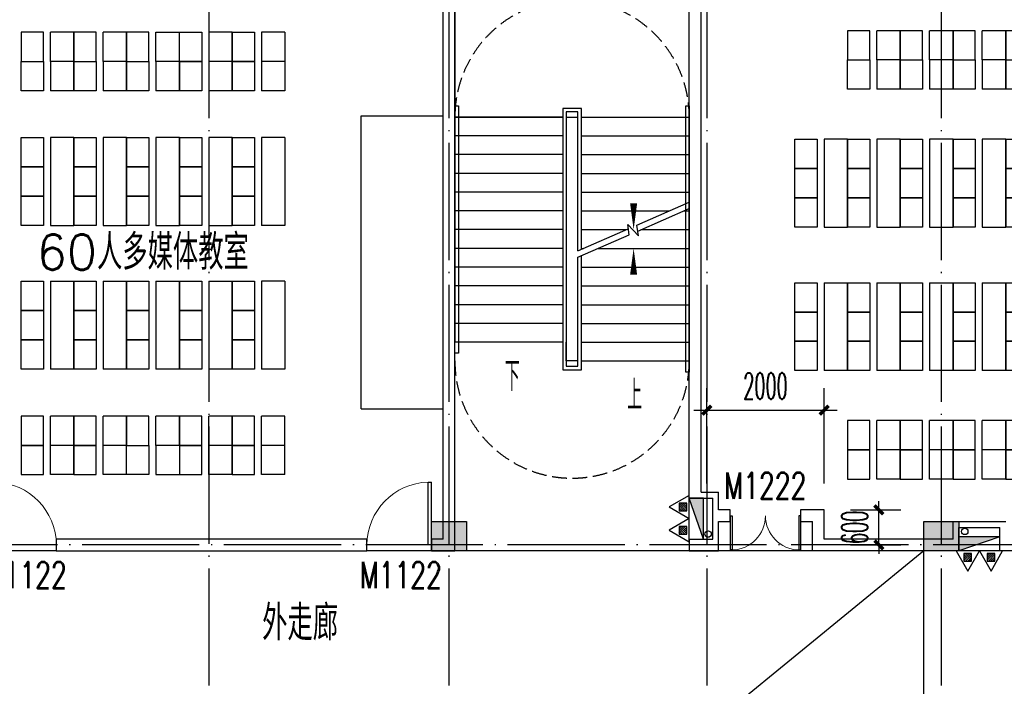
# Model space of a CAD drawing. Extents: x 1779708 to 7299578, y -1121471 to 88434.
# Tile 423 of 656: x 4618442 to 4635242, y -934954 to -923581. Entities that reach past the tile are written whole.
import ezdxf

# ---------------------------------------------------------------- set-up
doc = ezdxf.new("R2010")
doc.units = 0
doc.header["$LTSCALE"] = 1000
doc.header["$MEASUREMENT"] = 0
doc.linetypes.add('DASH', pattern=[0.35, 0.25, -0.1])
doc.linetypes.add('DOTE', pattern=[2.42, 2, -0.2, 0.02, -0.2])
doc.layers.get('0').update_dxf_attribs({"linetype": 'CONTINUOUS'})
doc.layers.get('Defpoints').update_dxf_attribs({"linetype": 'CONTINUOUS'})
for name, color, linetype in [('DIM_SYMB', 3, 'CONTINUOUS'), ('DIM_污水', 3, 'CONTINUOUS'), ('DOTE', 1, 'DOTE'), ('EQUIP_灭火器', 7, 'CONTINUOUS'), ('FUR', 9, 'CONTINUOUS'), ('PUB_DIM', 3, 'CONTINUOUS'), ('PUB_TEXT', 7, 'CONTINUOUS'), ('SPACE', 7, 'CONTINUOUS'), ('STAIR', 2, 'CONTINUOUS'), ('WALL', 255, 'CONTINUOUS'), ('WINDOW', 2, 'CONTINUOUS'), ('WINDOW_TEXT', 7, 'CONTINUOUS'), ('修改', 6, 'CONTINUOUS'), ('墙柱', 2, 'CONTINUOUS'), ('室外构件', 4, 'CONTINUOUS')]:
    doc.layers.add(name, color=color, linetype=linetype)
doc.styles.add('_TCH_DIM', font='SIMPLEX.shx', dxfattribs={"width": 0.7, "bigfont": 'GBCBIG.shx'})
doc.styles.add('_TCH_DIM_T3', font='SIMPLEX.shx', dxfattribs={"width": 0.494118, "bigfont": 'GBCBIG.shx'})
doc.styles.add('_TCH_SPACE', font='SIMPLEX', dxfattribs={"height": 5, "bigfont": 'GBCBIG'})
doc.styles.add('_TCH_WINDOW', font='SIMPLEX', dxfattribs={"height": 3.5, "bigfont": 'GBCBIG'})
doc.dimstyles.new('_TCH_ARCH&&150', dxfattribs={"dimtxt": 446.25, "dimasz": 150, "dimexe": 375, "dimexo": 450, "dimgap": 189.375, "dimtad": 1, "dimdec": 0, "dimzin": 0, "dimdsep": 46, "dimtxsty": '_TCH_DIM_T3', "dimblk": 'ARCHTICK', "dimcen": 0.09, "dimdle": 225, "dimclrt": 7, "dimazin": 2, "dimtfac": 1, "dimtdec": 0, "dimtix": 1, "dimtmove": 2, "dimatfit": 3, "dimfxl": 250, "dimtolj": 1, "dimtzin": 0, "dimarcsym": 0})

# ---------------------------------------------------------------- blocks, each defined once
blk = doc.blocks.new('A$C159220C3')
at = {"layer": 'DOTE'}
for p, q in [((55500, 149200), (55500, 7200)), ((59600, 149200), (59600, 7200)), ((64000, 149200), (64000, 7200)), ((68000, 149200), (68000, 7200)), ((86800, 137500), (7200, 137500))]:
    blk.add_line(p, q, dxfattribs=at)
blk = doc.blocks.new('zy')
at = {"layer": 'FUR', "color": 253}
for p, q in [((3615193, -1996551), (3615193, -1997051)), ((3615593, -1996551), (3615593, -1997051))]:
    blk.add_line(p, q, dxfattribs=at)
blk.add_lwpolyline([(3614693, -1996551), (3615073, -1996551), (3615073, -1997051), (3614693, -1997051)], close=True, dxfattribs=at)
blk = doc.blocks.new('A$C62770E1D')
at = {"layer": 'FUR'}
for p, q in [((2700, 7600), (2300, 7600)), ((3600, 7600), (3200, 7600)), ((4100, 7600), (4500, 7600)), ((5400, 7600), (5000, 7600)), ((6300, 7600), (5900, 7600)), ((2700, 7100), (2300, 7100)), ((2700, 7100), (2300, 7100)), ((2700, 7100), (2300, 7100)), ((2700, 7100), (2300, 7100)), ((3600, 7100), (3200, 7100)), ((3600, 7100), (3200, 7100)), ((4500, 7100), (4100, 7100)), ((5400, 7100), (5000, 7100)), ((6300, 7100), (5900, 7100)), ((2700, 6600), (2300, 6600)), ((3600, 6600), (3200, 6600)), ((4500, 6600), (4100, 6600)), ((5400, 6600), (5000, 6600)), ((6300, 6600), (5900, 6600)), ((2700, 5800), (2300, 5800)), ((3600, 5800), (3200, 5800)), ((4500, 5800), (4100, 5800)), ((5400, 5800), (5000, 5800)), ((6300, 5800), (5900, 5800)), ((2700, 1850), (2300, 1850)), ((3600, 1850), (3200, 1850)), ((4500, 1850), (4100, 1850)), ((5400, 1850), (5000, 1850)), ((6300, 1850), (5900, 1850)), ((2700, 1050), (2300, 1050)), ((3600, 1050), (3200, 1050)), ((4500, 1050), (4100, 1050)), ((5400, 1050), (5000, 1050)), ((6300, 1050), (5900, 1050)), ((2700, 550), (2300, 550)), ((2700, 550), (2300, 550)), ((3600, 550), (3200, 550)), ((3600, 550), (3200, 550)), ((4500, 550), (4100, 550)), ((5400, 550), (5000, 550)), ((6300, 550), (5900, 550)), ((2700, 50), (2300, 50)), ((3600, 50), (3200, 50)), ((5400, 50), (5000, 50)), ((6300, 50), (5900, 50))]:
    blk.add_line(p, q, dxfattribs=at)
at = {"layer": 'FUR', "color": 9}
for p, q in [((7600, 1175), (7600, 6175)), ((7600, 6175), (9000, 6175)), ((7600, 1175), (9000, 1175))]:
    blk.add_line(p, q, dxfattribs=at)
at = {"layer": 'FUR', "color": 253}
for p, q in [((4100, 550), (4100, 50)), ((4500, 550), (4500, 50)), ((4100, 50), (4500, 50))]:
    blk.add_line(p, q, dxfattribs=at)
at = {"layer": 'FUR'}
for points in [[(2300, 4300), (2700, 4300)], [(3200, 4300), (3600, 4300)], [(4100, 4300), (4500, 4300)], [(5000, 4300), (5400, 4300)], [(6300, 4300), (5900, 4300)], [(2300, 3350), (2700, 3350)], [(3200, 3350), (3600, 3350)], [(4100, 3350), (4500, 3350)], [(5000, 3350), (5400, 3350)], [(6300, 3350), (5900, 3350)]]:
    blk.add_lwpolyline(points, dxfattribs=at)
at = {"layer": 'FUR', "color": 253}
blk.add_lwpolyline([(3600, 550), (3980, 550), (3980, 50), (3600, 50)], close=True, dxfattribs=at)
at = {"layer": 'FUR', "xscale": -1, "rotation": 180}
for p in [(-3612893, -1989451), (-3611993, -1989451), (-3611093, -1989451)]:
    blk.add_blockref('zy', p, dxfattribs=at)
at = {"layer": 'FUR'}
for p in [(-3610193, 2004151), (-3609293, 2004151), (-3612893, 2003651), (-3611993, 2003651), (-3611093, 2003651), (-3610193, 2003651), (-3609293, 2003651), (-3612893, 2002351), (-3611993, 2002351), (-3611093, 2002351), (-3610193, 2002351), (-3609293, 2002351), (-3612893, 2001851), (-3611993, 2001851), (-3611093, 2001851), (-3610193, 2001851), (-3609293, 2001851), (-3612893, 2001351), (-3611993, 2001351), (-3611093, 2001351), (-3610193, 2001351), (-3609293, 2001351), (-3612893, 1999901), (-3611993, 1999901), (-3611093, 1999901), (-3610193, 1999901), (-3609293, 1999901), (-3612893, 1999401), (-3611993, 1999401), (-3611093, 1999401), (-3610193, 1999401), (-3609293, 1999401), (-3612893, 1998901), (-3611993, 1998901), (-3611093, 1998901), (-3610193, 1998901), (-3609293, 1998901)]:
    blk.add_blockref('zy', p, dxfattribs=at)
at = {"layer": 'FUR', "extrusion": (0, 0, -1), "zscale": -1, "rotation": 180}
for p in [(3612893, -1996001), (3611993, -1996001), (3611093, -1996001), (3610193, -1996001), (3609293, -1996001), (3612893, -1996501), (3611993, -1996501), (3610193, -1996501), (3609293, -1996501)]:
    blk.add_blockref('zy', p, dxfattribs=at)
blk = doc.blocks.new('A$C7F051E80')
at = {"layer": 'FUR'}
for p, q in [((1800, 7650), (1400, 7650)), ((2700, 7650), (2300, 7650)), ((3600, 7650), (3200, 7650)), ((4500, 7650), (4100, 7650)), ((5400, 7650), (5000, 7650)), ((5900, 7650), (6300, 7650)), ((7200, 7650), (6800, 7650)), ((1800, 7150), (1400, 7150)), ((1800, 7150), (1400, 7150)), ((1800, 7150), (1400, 7150)), ((1800, 7150), (1400, 7150)), ((2700, 7150), (2300, 7150)), ((2700, 7150), (2300, 7150)), ((2700, 7150), (2300, 7150)), ((2700, 7150), (2300, 7150)), ((3600, 7150), (3200, 7150)), ((3600, 7150), (3200, 7150)), ((3600, 7150), (3200, 7150)), ((3600, 7150), (3200, 7150)), ((4500, 7150), (4100, 7150)), ((4500, 7150), (4100, 7150)), ((4500, 7150), (4100, 7150)), ((4500, 7150), (4100, 7150)), ((5400, 7150), (5000, 7150)), ((5400, 7150), (5000, 7150)), ((6300, 7150), (5900, 7150)), ((7200, 7150), (6800, 7150)), ((1800, 6650), (1400, 6650)), ((2700, 6650), (2300, 6650)), ((3600, 6650), (3200, 6650)), ((4500, 6650), (4100, 6650)), ((5400, 6650), (5000, 6650)), ((6300, 6650), (5900, 6650)), ((7200, 6650), (6800, 6650)), ((900, 5800), (500, 5800)), ((1800, 5800), (1400, 5800)), ((2700, 5800), (2300, 5800)), ((3600, 5800), (3200, 5800)), ((4500, 5800), (4100, 5800)), ((5400, 5800), (5000, 5800)), ((6300, 5800), (5900, 5800)), ((7200, 5800), (6800, 5800)), ((8100, 5800), (7700, 5800)), ((900, 1850), (500, 1850)), ((1800, 1850), (1400, 1850)), ((2700, 1850), (2300, 1850)), ((3600, 1850), (3200, 1850)), ((4500, 1850), (4100, 1850)), ((5400, 1850), (5000, 1850)), ((6300, 1850), (5900, 1850)), ((7200, 1850), (6800, 1850)), ((8100, 1850), (7700, 1850)), ((1800, 1000), (1400, 1000)), ((2700, 1000), (2300, 1000)), ((3600, 1000), (3200, 1000)), ((4500, 1000), (4100, 1000)), ((5400, 1000), (5000, 1000)), ((6300, 1000), (5900, 1000)), ((7200, 1000), (6800, 1000)), ((1800, 500), (1400, 500)), ((1800, 500), (1400, 500)), ((2700, 500), (2300, 500)), ((2700, 500), (2300, 500)), ((3600, 500), (3200, 500)), ((3600, 500), (3200, 500)), ((4500, 500), (4100, 500)), ((4500, 500), (4100, 500)), ((5400, 500), (5000, 500)), ((5400, 500), (5000, 500)), ((6300, 500), (5900, 500)), ((7200, 500), (6800, 500)), ((1800, 0), (1400, 0)), ((2700, 0), (2300, 0)), ((3600, 0), (3200, 0)), ((4500, 0), (4100, 0)), ((5400, 0), (5000, 0)), ((7200, 0), (6800, 0))]:
    blk.add_line(p, q, dxfattribs=at)
at = {"layer": 'FUR', "color": 9}
for p, q in [((9400, 1175), (9400, 6175)), ((9400, 6175), (10800, 6175)), ((9400, 1175), (10800, 1175))]:
    blk.add_line(p, q, dxfattribs=at)
at = {"layer": 'FUR', "color": 253}
for p, q in [((5900, 500), (5900, 0)), ((6300, 500), (6300, 0)), ((5900, 0), (6300, 0))]:
    blk.add_line(p, q, dxfattribs=at)
at = {"layer": 'FUR'}
for points in [[(500, 4300), (900, 4300)], [(1400, 4300), (1800, 4300)], [(2300, 4300), (2700, 4300)], [(3200, 4300), (3600, 4300)], [(4100, 4300), (4500, 4300)], [(5000, 4300), (5400, 4300)], [(5900, 4300), (6300, 4300)], [(6800, 4300), (7200, 4300)], [(8100, 4300), (7700, 4300)], [(500, 3350), (900, 3350)], [(1400, 3350), (1800, 3350)], [(2300, 3350), (2700, 3350)], [(3200, 3350), (3600, 3350)], [(4100, 3350), (4500, 3350)], [(5000, 3350), (5400, 3350)], [(5900, 3350), (6300, 3350)], [(6800, 3350), (7200, 3350)], [(8100, 3350), (7700, 3350)]]:
    blk.add_lwpolyline(points, dxfattribs=at)
at = {"layer": 'FUR', "color": 253}
blk.add_lwpolyline([(5400, 500), (5780, 500), (5780, 0), (5400, 0)], close=True, dxfattribs=at)
at = {"layer": 'FUR', "xscale": -1, "rotation": 180}
for p in [(-3613793, -1989401), (-3612893, -1989401), (-3611993, -1989401), (-3611093, -1989401), (-3610193, -1989401), (-3609293, -1989401)]:
    blk.add_blockref('zy', p, dxfattribs=at)
at = {"layer": 'FUR'}
for p in [(-3608393, 2004201), (-3613793, 2003701), (-3612893, 2003701), (-3611993, 2003701), (-3611093, 2003701), (-3610193, 2003701), (-3609293, 2003701), (-3608393, 2003701), (-3614693, 2002351), (-3613793, 2002351), (-3612893, 2002351), (-3611993, 2002351), (-3611093, 2002351), (-3610193, 2002351), (-3609293, 2002351), (-3608393, 2002351), (-3607493, 2002351), (-3614693, 2001851), (-3613793, 2001851), (-3612893, 2001851), (-3611993, 2001851), (-3611093, 2001851), (-3610193, 2001851), (-3609293, 2001851), (-3608393, 2001851), (-3607493, 2001851), (-3614693, 2001351), (-3613793, 2001351), (-3612893, 2001351), (-3611993, 2001351), (-3611093, 2001351), (-3610193, 2001351), (-3609293, 2001351), (-3608393, 2001351), (-3607493, 2001351), (-3614693, 1999901), (-3613793, 1999901), (-3612893, 1999901), (-3611993, 1999901), (-3611093, 1999901), (-3610193, 1999901), (-3609293, 1999901), (-3608393, 1999901), (-3607493, 1999901), (-3614693, 1999401), (-3613793, 1999401), (-3612893, 1999401), (-3611993, 1999401), (-3611093, 1999401), (-3610193, 1999401), (-3609293, 1999401), (-3608393, 1999401), (-3607493, 1999401), (-3614693, 1998901), (-3613793, 1998901), (-3612893, 1998901), (-3611993, 1998901), (-3611093, 1998901), (-3610193, 1998901), (-3609293, 1998901), (-3608393, 1998901), (-3607493, 1998901)]:
    blk.add_blockref('zy', p, dxfattribs=at)
at = {"layer": 'FUR', "extrusion": (0, 0, -1), "zscale": -1, "rotation": 180}
for p in [(3613793, -1996051), (3612893, -1996051), (3611993, -1996051), (3611093, -1996051), (3610193, -1996051), (3609293, -1996051), (3608393, -1996051), (3613793, -1996551), (3612893, -1996551), (3611993, -1996551), (3611093, -1996551), (3610193, -1996551), (3608393, -1996551)]:
    blk.add_blockref('zy', p, dxfattribs=at)
blk = doc.blocks.new('A$C66903B95')
at = {"layer": '墙柱'}
h = blk.add_hatch(color=256, dxfattribs=at)
h.paths.add_polyline_path([(24950, 51000), (25450, 51000), (25450, 50500), (24950, 50500)])
h.paths.add_polyline_path([(66900, 12800), (67500, 12800), (67500, 13400), (66900, 13400)])
h.paths.add_polyline_path([(16600, 12800), (17100, 12800), (17100, 13300), (16600, 13300)])
h.paths.add_polyline_path([(27130, 15100), (27130, 15400), (26330, 15400), (26330, 15100)])
h.paths.add_polyline_path([(54500, 0), (55000, 0), (55000, 500), (54500, 500)])
h.paths.add_polyline_path([(16600, 51000), (17100, 51000), (17100, 50500), (16600, 50500)])
h.paths.add_polyline_path([(42000, 41700), (42600, 41700), (42600, 41200), (42000, 41200)])
h.paths.add_polyline_path([(58500, 32900), (59100, 32900), (59100, 32400), (58500, 32400)])
h.paths.add_polyline_path([(13000, 44800), (13500, 44800), (13500, 44200), (13000, 44200)])
h.paths.add_polyline_path([(66700, 37100), (67200, 37100), (67200, 36600), (66700, 36600)])
h.paths.add_polyline_path([(20700, 19400), (21200, 19400), (21200, 19900), (20700, 19900)])
h.paths.add_polyline_path([(20700, 26000), (21200, 26000), (21200, 26500), (20700, 26500)])
h.paths.add_polyline_path([(13000, 31800), (13500, 31800), (13500, 32400), (13000, 32400)])
h.paths.add_polyline_path([(20700, 38200), (21200, 38200), (21200, 37700), (20700, 37700)])
h.paths.add_polyline_path([(13000, 51000), (13500, 51000), (13500, 50500), (13000, 50500)])
h.paths.add_polyline_path([(74900, 12800), (75600, 12800), (75600, 13400), (74900, 13400)])
h.paths.add_polyline_path([(54900, 24500), (54400, 24500), (54400, 25000), (54900, 25000)])
h.paths.add_polyline_path([(74900, 41700), (75600, 41700), (75600, 41200), (74900, 41200)])
h.paths.add_polyline_path([(500, 44750), (1000, 44750), (1000, 44250), (500, 44250)])
h.paths.add_polyline_path([(500, 31850), (1000, 31850), (1000, 32350), (500, 32350)])
h.paths.add_polyline_path([(8400, 12800), (8900, 12800), (8900, 13300), (8400, 13300)])
h.paths.add_polyline_path([(66900, 24400), (67500, 24400), (67500, 25000), (66900, 25000)])
h.paths.add_polyline_path([(74900, 25000), (75600, 25000), (75600, 24400), (74900, 24400)])
h.paths.add_polyline_path([(58500, 25000), (59100, 25000), (59100, 24400), (58500, 24400)])
h.paths.add_polyline_path([(66700, 32900), (67200, 32900), (67200, 32400), (66700, 32400)])
h.paths.add_polyline_path([(54400, 32900), (54900, 32900), (54900, 32400), (54400, 32400)])
h.paths.add_polyline_path([(50150, 12800), (50650, 12800), (50650, 13300), (50150, 13300)])
h.paths.add_polyline_path([(46200, 51000), (46700, 51000), (46700, 50500), (46200, 50500)])
h.paths.add_polyline_path([(42500, 38200), (42000, 38200), (42000, 37700), (42500, 37700)])
h.paths.add_polyline_path([(42500, 51000), (42000, 51000), (42000, 50500), (42500, 50500)])
h.paths.add_polyline_path([(24900, 38200), (25400, 38200), (25400, 37700), (24900, 37700)])
h.paths.add_polyline_path([(20700, 31850), (21200, 31850), (21200, 32350), (20700, 32350)])
h.paths.add_polyline_path([(13000, 37600), (13500, 37600), (13500, 38200), (13000, 38200)])
h.paths.add_polyline_path([(16600, 26000), (17100, 26000), (17100, 26500), (16600, 26500)])
h.paths.add_polyline_path([(8200, 26000), (8700, 26000), (8700, 26500), (8200, 26500)])
h.paths.add_polyline_path([(500, 26000), (1000, 26000), (1000, 26500), (500, 26500)])
h.paths.add_polyline_path([(16500, 19300), (17100, 19300), (17100, 19900), (16500, 19900)])
h.paths.add_polyline_path([(8400, 19300), (8900, 19300), (8900, 19900), (8400, 19900)])
h.paths.add_polyline_path([(74900, 38500), (75600, 38500), (75600, 38000), (74900, 38000)])
h.paths.add_polyline_path([(75100, 51000), (75600, 51000), (75600, 50500), (75100, 50500)])
h.paths.add_polyline_path([(66850, 41800), (67550, 41800), (67550, 41200), (66850, 41200)])
h.paths.add_polyline_path([(66850, 51000), (67550, 51000), (67550, 50500), (66850, 50500)])
h.paths.add_polyline_path([(58450, 41800), (59150, 41800), (59150, 41200), (58450, 41200)])
h.paths.add_polyline_path([(58550, 51000), (59050, 51000), (59050, 50500), (58550, 50500)])
h.paths.add_polyline_path([(50150, 38200), (50650, 38200), (50650, 37700), (50150, 37700)])
h.paths.add_polyline_path([(50100, 41700), (50700, 41700), (50700, 41200), (50100, 41200)])
h.paths.add_polyline_path([(50150, 51000), (50650, 51000), (50650, 50500), (50150, 50500)])
h.paths.add_polyline_path([(33100, 38200), (33600, 38200), (33600, 37700), (33100, 37700)])
h.paths.add_polyline_path([(33000, 41700), (33600, 41700), (33600, 41200), (33000, 41200)])
h.paths.add_polyline_path([(24900, 41700), (25500, 41700), (25500, 41200), (24900, 41200)])
h.paths.add_polyline_path([(500, 38200), (1000, 38200), (1000, 37700), (500, 37700)])
h.paths.add_polyline_path([(16500, 41800), (17100, 41800), (17100, 41200), (16500, 41200)])
h.paths.add_polyline_path([(33100, 51000), (33600, 51000), (33600, 50500), (33100, 50500)])
h.paths.add_polyline_path([(500, 51000), (1000, 51000), (1000, 50500), (500, 50500)])
h.paths.add_polyline_path([(74900, 9300), (75600, 9300), (75600, 9800), (74900, 9800)])
h.paths.add_polyline_path([(74900, 0), (75600, 0), (75600, 500), (74900, 500)])
h.paths.add_polyline_path([(66900, 9300), (67500, 9300), (67500, 9800), (66900, 9800)])
h.paths.add_polyline_path([(66950, 0), (67450, 0), (67450, 500), (66950, 500)])
h.paths.add_polyline_path([(58500, 12800), (59100, 12800), (59100, 13400), (58500, 13400)])
h.paths.add_polyline_path([(58500, 9300), (59100, 9300), (59100, 9800), (58500, 9800)])
h.paths.add_polyline_path([(58550, 0), (59050, 0), (59050, 500), (58550, 500)])
h.paths.add_polyline_path([(50100, 9300), (50700, 9300), (50700, 9800), (50100, 9800)])
h.paths.add_polyline_path([(50150, 0), (50650, 0), (50650, 500), (50150, 500)])
h.paths.add_polyline_path([(42000, 12800), (42500, 12800), (42500, 13300), (42000, 13300)])
h.paths.add_polyline_path([(42000, 9300), (42600, 9300), (42600, 9800), (42000, 9800)])
h.paths.add_polyline_path([(33100, 12800), (33600, 12800), (33600, 13300), (33100, 13300)])
h.paths.add_polyline_path([(25060, 12800), (25660, 12800), (25660, 13200), (25060, 13200)])
h.paths.add_polyline_path([(33000, 9300), (33600, 9300), (33600, 9800), (33000, 9800)])
h.paths.add_polyline_path([(24900, 9300), (25500, 9300), (25500, 9800), (24900, 9800)])
h.paths.add_polyline_path([(0, 12500), (700, 12500), (700, 13000), (0, 13000)])
h.paths.add_polyline_path([(0, 9300), (700, 9300), (700, 9800), (0, 9800)])
h.paths.add_polyline_path([(8100, 9300), (8700, 9300), (8700, 9800), (8100, 9800)])
h.paths.add_polyline_path([(16500, 9300), (17100, 9300), (17100, 9800), (16500, 9800)])
h.paths.add_polyline_path([(42000, 0), (42500, 0), (42500, 500), (42000, 500)])
h.paths.add_polyline_path([(33100, 0), (33600, 0), (33600, 500), (33100, 500)])
h.paths.add_polyline_path([(24950, 0), (25450, 0), (25450, 500), (24950, 500)])
h.paths.add_polyline_path([(16500, 0), (17100, 0), (17100, 500), (16500, 500)])
h.paths.add_polyline_path([(8100, 0), (8700, 0), (8700, 500), (8100, 500)])
h.paths.add_polyline_path([(0, 0), (500, 0), (500, 500), (0, 500)])
h.paths.add_polyline_path([(24950, 87000), (25450, 87000), (25450, 87500), (24950, 87500)])
h.paths.add_polyline_path([(66900, 125200), (67500, 125200), (67500, 124600), (66900, 124600)])
h.paths.add_polyline_path([(16600, 125200), (17100, 125200), (17100, 124700), (16600, 124700)])
h.paths.add_polyline_path([(27130, 122900), (27130, 122600), (26330, 122600), (26330, 122900)])
h.paths.add_polyline_path([(54500, 138000), (55000, 138000), (55000, 137500), (54500, 137500)])
h.paths.add_polyline_path([(16600, 87000), (17100, 87000), (17100, 87500), (16600, 87500)])
h.paths.add_polyline_path([(42000, 96300), (42600, 96300), (42600, 96800), (42000, 96800)])
h.paths.add_polyline_path([(58500, 105100), (59100, 105100), (59100, 105600), (58500, 105600)])
h.paths.add_polyline_path([(13000, 93200), (13500, 93200), (13500, 93800), (13000, 93800)])
h.paths.add_polyline_path([(66700, 100900), (67200, 100900), (67200, 101400), (66700, 101400)])
h.paths.add_polyline_path([(20700, 118600), (21200, 118600), (21200, 118100), (20700, 118100)])
h.paths.add_polyline_path([(20700, 112000), (21200, 112000), (21200, 111500), (20700, 111500)])
h.paths.add_polyline_path([(13000, 106200), (13500, 106200), (13500, 105600), (13000, 105600)])
h.paths.add_polyline_path([(20700, 99800), (21200, 99800), (21200, 100300), (20700, 100300)])
h.paths.add_polyline_path([(13000, 87000), (13500, 87000), (13500, 87500), (13000, 87500)])
h.paths.add_polyline_path([(74900, 125200), (75600, 125200), (75600, 124600), (74900, 124600)])
h.paths.add_polyline_path([(54900, 113500), (54400, 113500), (54400, 113000), (54900, 113000)])
h.paths.add_polyline_path([(74900, 96300), (75600, 96300), (75600, 96800), (74900, 96800)])
h.paths.add_polyline_path([(500, 93250), (1000, 93250), (1000, 93750), (500, 93750)])
h.paths.add_polyline_path([(500, 106150), (1000, 106150), (1000, 105650), (500, 105650)])
h.paths.add_polyline_path([(8400, 125200), (8900, 125200), (8900, 124700), (8400, 124700)])
h.paths.add_polyline_path([(66900, 113600), (67500, 113600), (67500, 113000), (66900, 113000)])
h.paths.add_polyline_path([(74900, 113000), (75600, 113000), (75600, 113600), (74900, 113600)])
h.paths.add_polyline_path([(58500, 113000), (59100, 113000), (59100, 113600), (58500, 113600)])
h.paths.add_polyline_path([(66700, 105100), (67200, 105100), (67200, 105600), (66700, 105600)])
h.paths.add_polyline_path([(54400, 105100), (54900, 105100), (54900, 105600), (54400, 105600)])
h.paths.add_polyline_path([(50150, 125200), (50650, 125200), (50650, 124700), (50150, 124700)])
h.paths.add_polyline_path([(46200, 87000), (46700, 87000), (46700, 87500), (46200, 87500)])
h.paths.add_polyline_path([(42500, 99800), (42000, 99800), (42000, 100300), (42500, 100300)])
h.paths.add_polyline_path([(42500, 87000), (42000, 87000), (42000, 87500), (42500, 87500)])
h.paths.add_polyline_path([(24900, 99800), (25400, 99800), (25400, 100300), (24900, 100300)])
h.paths.add_polyline_path([(20700, 106150), (21200, 106150), (21200, 105650), (20700, 105650)])
h.paths.add_polyline_path([(13000, 100400), (13500, 100400), (13500, 99800), (13000, 99800)])
h.paths.add_polyline_path([(16600, 112000), (17100, 112000), (17100, 111500), (16600, 111500)])
h.paths.add_polyline_path([(8200, 112000), (8700, 112000), (8700, 111500), (8200, 111500)])
h.paths.add_polyline_path([(500, 112000), (1000, 112000), (1000, 111500), (500, 111500)])
h.paths.add_polyline_path([(16500, 118700), (17100, 118700), (17100, 118100), (16500, 118100)])
h.paths.add_polyline_path([(8400, 118700), (8900, 118700), (8900, 118100), (8400, 118100)])
h.paths.add_polyline_path([(74900, 99500), (75600, 99500), (75600, 100000), (74900, 100000)])
h.paths.add_polyline_path([(75100, 87000), (75600, 87000), (75600, 87500), (75100, 87500)])
h.paths.add_polyline_path([(66850, 96200), (67550, 96200), (67550, 96800), (66850, 96800)])
h.paths.add_polyline_path([(66850, 87000), (67550, 87000), (67550, 87500), (66850, 87500)])
h.paths.add_polyline_path([(58450, 96200), (59150, 96200), (59150, 96800), (58450, 96800)])
h.paths.add_polyline_path([(58550, 87000), (59050, 87000), (59050, 87500), (58550, 87500)])
h.paths.add_polyline_path([(50150, 99800), (50650, 99800), (50650, 100300), (50150, 100300)])
h.paths.add_polyline_path([(50100, 96300), (50700, 96300), (50700, 96800), (50100, 96800)])
h.paths.add_polyline_path([(50150, 87000), (50650, 87000), (50650, 87500), (50150, 87500)])
h.paths.add_polyline_path([(33100, 99800), (33600, 99800), (33600, 100300), (33100, 100300)])
h.paths.add_polyline_path([(33000, 96300), (33600, 96300), (33600, 96800), (33000, 96800)])
h.paths.add_polyline_path([(24900, 96300), (25500, 96300), (25500, 96800), (24900, 96800)])
h.paths.add_polyline_path([(500, 99800), (1000, 99800), (1000, 100300), (500, 100300)])
h.paths.add_polyline_path([(16500, 96200), (17100, 96200), (17100, 96800), (16500, 96800)])
h.paths.add_polyline_path([(33100, 87000), (33600, 87000), (33600, 87500), (33100, 87500)])
h.paths.add_polyline_path([(500, 87000), (1000, 87000), (1000, 87500), (500, 87500)])
h.paths.add_polyline_path([(74900, 128700), (75600, 128700), (75600, 128200), (74900, 128200)])
h.paths.add_polyline_path([(74900, 138000), (75600, 138000), (75600, 137500), (74900, 137500)])
h.paths.add_polyline_path([(66900, 128700), (67500, 128700), (67500, 128200), (66900, 128200)])
h.paths.add_polyline_path([(66950, 138000), (67450, 138000), (67450, 137500), (66950, 137500)])
h.paths.add_polyline_path([(58500, 125200), (59100, 125200), (59100, 124600), (58500, 124600)])
h.paths.add_polyline_path([(58500, 128700), (59100, 128700), (59100, 128200), (58500, 128200)])
h.paths.add_polyline_path([(58550, 138000), (59050, 138000), (59050, 137500), (58550, 137500)])
h.paths.add_polyline_path([(50100, 128700), (50700, 128700), (50700, 128200), (50100, 128200)])
h.paths.add_polyline_path([(50150, 138000), (50650, 138000), (50650, 137500), (50150, 137500)])
h.paths.add_polyline_path([(42000, 125200), (42500, 125200), (42500, 124700), (42000, 124700)])
h.paths.add_polyline_path([(42000, 128700), (42600, 128700), (42600, 128200), (42000, 128200)])
h.paths.add_polyline_path([(33100, 125200), (33600, 125200), (33600, 124700), (33100, 124700)])
h.paths.add_polyline_path([(25060, 125200), (25660, 125200), (25660, 124800), (25060, 124800)])
h.paths.add_polyline_path([(33000, 128700), (33600, 128700), (33600, 128200), (33000, 128200)])
h.paths.add_polyline_path([(24900, 128700), (25500, 128700), (25500, 128200), (24900, 128200)])
h.paths.add_polyline_path([(0, 125500), (700, 125500), (700, 125000), (0, 125000)])
h.paths.add_polyline_path([(0, 128700), (700, 128700), (700, 128200), (0, 128200)])
h.paths.add_polyline_path([(8100, 128700), (8700, 128700), (8700, 128200), (8100, 128200)])
h.paths.add_polyline_path([(16500, 128700), (17100, 128700), (17100, 128200), (16500, 128200)])
h.paths.add_polyline_path([(42000, 138000), (42500, 138000), (42500, 137500), (42000, 137500)])
h.paths.add_polyline_path([(33100, 138000), (33600, 138000), (33600, 137500), (33100, 137500)])
h.paths.add_polyline_path([(24950, 138000), (25450, 138000), (25450, 137500), (24950, 137500)])
h.paths.add_polyline_path([(16500, 138000), (17100, 138000), (17100, 137500), (16500, 137500)])
h.paths.add_polyline_path([(8100, 138000), (8700, 138000), (8700, 137500), (8100, 137500)])
h.paths.add_polyline_path([(0, 138000), (500, 138000), (500, 137500), (0, 137500)])
for points in [[(50100, 128700), (50700, 128700), (50700, 128200), (50100, 128200)], [(58500, 128700), (59100, 128700), (59100, 128200), (58500, 128200)]]:
    blk.add_lwpolyline(points, close=True, dxfattribs=at)
blk = doc.blocks.new('$TwtSys$00000545')
h = blk.add_hatch()
h.set_pattern_fill('ANSI31', color=256, scale=200, angle=180, style=0)
h.set_pattern_definition([(225, (199409.273, 63921.482), (17.6776695, -17.6776695), [])])
h.paths.add_polyline_path([(65, 174), (-65, 174), (-65, 44), (65, 44)])
for p, q in [((0, 344), (-198, 0)), ((198, 0), (0, 344)), ((-198, 0), (198, 0))]:
    blk.add_line(p, q)
blk.add_lwpolyline([(65, 174), (-65, 174), (-65, 44), (65, 44)], close=True)
blk = doc.blocks.new('$DorLib2D$00000001')
for p, q in [((0.45, 0.975), (0.5, 0.975)), ((0.45, 0), (0.45, 0.975)), ((0.5, 0), (0.5, 0.975)), ((0.5, 0), (0.45, 0))]:
    blk.add_line(p, q)
at = {"lineweight": 13}
blk.add_arc((0.475, 0), 0.975, 91.4693, 180, dxfattribs=at)
blk = doc.blocks.new('$DorLib2D$00000002')
for p, q in [((-0.5, 0), (-0.5, 0.4875)), ((-0.475, 0.4875), (-0.5, 0.4875)), ((-0.475, 0), (-0.475, 0.4875)), ((0.475, 0), (0.475, 0.4875)), ((0.475, 0.4875), (0.5, 0.4875)), ((0.5, 0), (0.5, 0.4875)), ((-0.5, 0), (-0.475, 0)), ((0.5, 0), (0.475, 0))]:
    blk.add_line(p, q)
at = {"lineweight": 13}
for centre, start, end in [((-0.4875, 0), 0, 88.53072), ((0.4875, 0), 91.46928, 180)]:
    blk.add_arc(centre, 0.4875, start, end, dxfattribs=at)
blk = doc.blocks.new('_ArchTick')
at = {"color": 0, "linetype": 'ByBlock', "const_width": 0.4}
blk.add_lwpolyline([(-0.5, -0.5), (0.5, 0.5)], dxfattribs=at)
blk = doc.blocks.new('*D6606')
at = {"layer": 'Defpoints', "color": 0, "transparency": 16777216}
for p in [(4632167, -930243), (4630167, -931943), (4632167, -931943)]:
    blk.add_point(p, dxfattribs=at)
at = {"layer": 'PUB_DIM', "color": 0, "lineweight": -2, "transparency": 16777216}
for p, q in [((4630167, -931493), (4630167, -929868)), ((4632167, -931493), (4632167, -929868)), ((4629942, -930243), (4632392, -930243))]:
    blk.add_line(p, q, dxfattribs=at)
at = {"layer": 'PUB_DIM', "color": 0, "lineweight": -2, "transparency": 16777216, "xscale": 150, "yscale": 150, "zscale": 150, "rotation": 180}
blk.add_blockref('_ArchTick', (4630167, -930243), dxfattribs=at)
at = {"layer": 'PUB_DIM', "color": 0, "lineweight": -2, "transparency": 16777216, "xscale": 150, "yscale": 150, "zscale": 150}
blk.add_blockref('_ArchTick', (4632167, -930243), dxfattribs=at)
at = {"layer": 'PUB_DIM', "color": 7, "transparency": 16777216, "insert": (4631167, -929831), "char_height": 446.2, "attachment_point": 5, "style": '_TCH_DIM_T3'}
blk.add_mtext('\\A1;2000', dxfattribs=at)
blk = doc.blocks.new('*D6688')
at = {"layer": 'Defpoints', "color": 0, "transparency": 16777216}
for p in [(4632167, -931943), (4633101, -931943), (4632167, -932543)]:
    blk.add_point(p, dxfattribs=at)
at = {"layer": 'PUB_DIM', "color": 0, "lineweight": -2, "transparency": 16777216}
for p, q in [((4633101, -931943), (4633101, -931793)), ((4632617, -931943), (4633476, -931943)), ((4633101, -932543), (4633101, -931943)), ((4632617, -932543), (4633476, -932543)), ((4633101, -932543), (4633101, -932693))]:
    blk.add_line(p, q, dxfattribs=at)
at = {"layer": 'PUB_DIM', "color": 0, "lineweight": -2, "transparency": 16777216, "xscale": 150, "yscale": 150, "zscale": 150}
for p, rotation in [((4633101, -931943), 270), ((4633101, -932543), 90)]:
    blk.add_blockref('_ArchTick', p, dxfattribs=dict(at, rotation=rotation))
at = {"layer": 'PUB_DIM', "color": 7, "transparency": 16777216, "insert": (4632689, -932243), "char_height": 446.2, "attachment_point": 5, "rotation": 90, "style": '_TCH_DIM_T3'}
blk.add_mtext('\\A1;600', dxfattribs=at)

msp = doc.modelspace()

# ---------------------------------------------------------------- linework, layer by layer
at = {"color": 1}
for p, q in [((4629867.1, -932443.3), (4629867.1, -931743.3)), ((4630107.1, -931743.3), (4629867.1, -931743.3)), ((4630107.1, -932443.3), (4629867.1, -931743.3)), ((4630107.1, -932443.3), (4630107.1, -931743.3)), ((4629867.1, -932443.3), (4630107.1, -932443.3)), ((4634467.1, -932403.3), (4634467.1, -932643.3)), ((4635167.1, -932403.3), (4634467.1, -932403.3)), ((4635167.1, -932403.3), (4634467.1, -932643.3)), ((4635167.1, -932643.3), (4635167.1, -932403.3)), ((4635167.1, -932643.3), (4634467.1, -932643.3))]:
    msp.add_line(p, q, dxfattribs=at)
for points in [[(4630107.1, -931743.3), (4629867.1, -931743.3), (4630107.1, -932443.3)], [(4634467.1, -932403.3), (4634467.1, -932643.3), (4635167.1, -932403.3)]]:
    msp.add_solid(points, dxfattribs=at)
at = {"layer": 'DIM_SYMB'}
for points in [[(4626817.1, -929243.3, 0, 0, 0), (4626817.1, -924143.3, 0, 0, 0), (4628917.1, -924143.3, 0, 0, 0), (4628917.1, -927163.3, 0, 120, 0), (4628917.1, -926713.3, 0, 0, 0)], [(4628917.1, -929563.3, 0, 0, 0), (4628917.1, -927483.3, 0, 120, 0), (4628917.1, -927933.3, 0, 0, 0)]]:
    msp.add_lwpolyline(points, format="xyseb", dxfattribs=at)
at = {"layer": 'DIM_污水', "color": 1}
for centre in [(4630187.4, -932356.4), (4634567.1, -932311.9)]:
    msp.add_circle(centre, 55, dxfattribs=at)
at = {"layer": 'STAIR'}
for p, q in [((4625867.1, -923043.3), (4625867.1, -925243.3)), ((4629867.1, -925243.3), (4629867.1, -923043.3)), ((4627707.1, -925093.3), (4627707.1, -929553.3)), ((4628027.1, -925093.3), (4627707.1, -925093.3)), ((4627767.1, -925153.3), (4627767.1, -929493.3)), ((4627967.1, -925153.3), (4627767.1, -925153.3)), ((4627967.1, -927524.7), (4627967.1, -925153.3)), ((4628027.1, -927498.5), (4628027.1, -925093.3)), ((4625867.1, -925243.3), (4625867.1, -929083.3)), ((4627707.1, -925243.3), (4625867.1, -925243.3)), ((4625867.1, -925243.3), (4627707.1, -925243.3)), ((4627767.1, -925243.3), (4627767.1, -929083.3)), ((4627767.1, -925243.3), (4627967.1, -925243.3)), ((4627967.1, -927524.7), (4627967.1, -925243.3)), ((4628027.1, -925243.3), (4629867.1, -925243.3)), ((4628027.1, -925243.3), (4629867.1, -925243.3)), ((4629867.1, -926692.7), (4629867.1, -925243.3)), ((4627707.1, -925563.3), (4625867.1, -925563.3)), ((4628027.1, -925563.3), (4629867.1, -925563.3)), ((4627707.1, -925883.3), (4625867.1, -925883.3)), ((4628027.1, -925883.3), (4629867.1, -925883.3)), ((4627707.1, -926203.3), (4625867.1, -926203.3)), ((4628027.1, -926203.3), (4629867.1, -926203.3)), ((4627707.1, -926523.3), (4625867.1, -926523.3)), ((4628027.1, -926523.3), (4629867.1, -926523.3)), ((4627707.1, -926843.3), (4625867.1, -926843.3)), ((4628027.1, -926843.3), (4629523.2, -926843.3)), ((4628973.3, -927084.1), (4629867.1, -926692.7)), ((4628988.9, -927186.5), (4629867.1, -926801.9)), ((4629772.5, -926843.3), (4629867.1, -926843.3)), ((4629867.1, -929403.3), (4629867.1, -926801.9)), ((4627707.1, -927163.3), (4625867.1, -927163.3)), ((4627967.1, -927524.7), (4628827, -927148.2)), ((4628027.1, -927163.3), (4628792.4, -927163.3)), ((4628842.6, -927250.5), (4628815.8, -927074.1)), ((4628815.8, -927074.1), (4629001.4, -927268.7)), ((4629001.4, -927268.7), (4628973.3, -927084.1)), ((4629041.7, -927163.3), (4629867.1, -927163.3)), ((4627967.1, -927633.9), (4628842.6, -927250.5)), ((4627707.1, -927483.3), (4625867.1, -927483.3)), ((4628027.1, -927483.3), (4628061.7, -927483.3)), ((4628311, -927483.3), (4629867.1, -927483.3)), ((4627967.1, -929403.3), (4627967.1, -927633.9)), ((4627967.1, -929493.3), (4627967.1, -927633.9)), ((4628027.1, -929553.3), (4628027.1, -927607.6)), ((4627707.1, -927803.3), (4625867.1, -927803.3)), ((4628027.1, -927803.3), (4629867.1, -927803.3)), ((4627707.1, -928123.3), (4625867.1, -928123.3)), ((4628027.1, -928123.3), (4629867.1, -928123.3)), ((4627707.1, -928443.3), (4625867.1, -928443.3)), ((4628027.1, -928443.3), (4629867.1, -928443.3)), ((4627707.1, -928763.3), (4625867.1, -928763.3)), ((4628027.1, -928763.3), (4629867.1, -928763.3)), ((4627707.1, -929083.3), (4625867.1, -929083.3)), ((4627767.1, -929403.3), (4627767.1, -929083.3)), ((4628027.1, -929083.3), (4629867.1, -929083.3)), ((4627967.1, -929403.3), (4627767.1, -929403.3)), ((4627767.1, -929493.3), (4627967.1, -929493.3)), ((4628027.1, -929403.3), (4629867.1, -929403.3)), ((4627707.1, -929553.3), (4628027.1, -929553.3))]:
    msp.add_line(p, q, dxfattribs=at)
for points in [[(4625867.1, -925053.3), (4625927.1, -925053.3), (4625927.1, -929273.3), (4625867.1, -929273.3)], [(4629807.1, -925053.3), (4629867.1, -925053.3), (4629867.1, -929593.3), (4629807.1, -929593.3)]]:
    msp.add_lwpolyline(points, close=True, dxfattribs=at)
at = {"layer": 'STAIR', "linetype": 'DASH'}
for centre, start, end in [((4627867.1, -925243.3), 0, 180), ((4627867.1, -929403.3), 180, 0)]:
    msp.add_arc(centre, 2000, start, end, dxfattribs=at)
at = {"layer": 'WALL'}
for p, q in [((4625667.1, -932443.3), (4625667.1, -923043.3)), ((4625867.1, -932643.3), (4625867.1, -923043.3)), ((4629867.1, -931743.3), (4629867.1, -923043.3)), ((4630067.1, -931643.3), (4630067.1, -923043.3)), ((4630067.1, -931643.3), (4630367.1, -931643.3)), ((4630367.1, -931943.3), (4630367.1, -931643.3)), ((4629867.1, -931743.3), (4630267.1, -931743.3)), ((4630267.1, -932043.3), (4630267.1, -931743.3)), ((4630267.1, -932443.3), (4630267.1, -932043.3)), ((4630567.1, -931943.3), (4630367.1, -931943.3)), ((4630567.1, -932143.3), (4630567.1, -931943.3)), ((4632167.1, -931943.3), (4631767.1, -931943.3)), ((4631767.1, -931943.3), (4631767.1, -932143.3)), ((4632167.1, -932443.3), (4632167.1, -931943.3)), ((4630367.1, -932643.3), (4630367.1, -932143.3)), ((4630367.1, -932143.3), (4630567.1, -932143.3)), ((4631767.1, -932143.3), (4631967.1, -932143.3)), ((4631967.1, -932643.3), (4631967.1, -932143.3)), ((4634367.1, -932443.3), (4634367.1, -932143.3)), ((4634367.1, -932143.3), (4635267.1, -932143.3)), ((4634467.1, -932643.3), (4634467.1, -932243.3)), ((4634467.1, -932243.3), (4635167.1, -932243.3)), ((4635167.1, -932643.3), (4635167.1, -932243.3)), ((4624367.1, -932443.3), (4619067.1, -932443.3)), ((4619067.1, -932443.3), (4619067.1, -932643.3)), ((4624367.1, -932643.3), (4624367.1, -932443.3)), ((4625667.1, -932443.3), (4625467.1, -932443.3)), ((4625467.1, -932443.3), (4625467.1, -932643.3)), ((4629867.1, -932443.3), (4630267.1, -932443.3)), ((4629867.1, -932443.3), (4629867.1, -932643.3)), ((4634367.1, -932443.3), (4632167.1, -932443.3)), ((4619067.1, -932643.3), (4624367.1, -932643.3)), ((4625467.1, -932643.3), (4625867.1, -932643.3)), ((4629867.1, -932643.3), (4630367.1, -932643.3)), ((4634467.1, -932643.3), (4631967.1, -932643.3)), ((4640667.1, -932643.3), (4635167.1, -932643.3))]:
    msp.add_line(p, q, dxfattribs=at)
at = {"layer": 'WINDOW'}
for p, q in [((4619067.1, -932643.3), (4617967.1, -932643.3)), ((4625467.1, -932643.3), (4624367.1, -932643.3))]:
    msp.add_line(p, q, dxfattribs=at)
at = {"layer": '室外构件'}
for p, q in [((4633867.1, -932643.3), (4625867.1, -932643.3)), ((4633867.1, -932643.3), (4630567.1, -935343.3)), ((4633867.1, -935643.3), (4633867.1, -932643.3))]:
    msp.add_line(p, q, dxfattribs=at)

# ---------------------------------------------------------------- block references
at = {"layer": 'EQUIP_灭火器', "color": 6, "xscale": -1, "yscale": -1, "rotation": 270}
for p in [(4629867.1, -931894.9), (4629867.1, -932291.7)]:
    msp.add_blockref('$TwtSys$00000545', p, dxfattribs=at)
at = {"layer": 'EQUIP_灭火器', "color": 6, "xscale": -1, "yscale": -1}
for p in [(4634618.7, -932643.3), (4635015.5, -932643.3)]:
    msp.add_blockref('$TwtSys$00000545', p, dxfattribs=at)
at = {"layer": 'FUR', "color": 9}
for name, p in [('A$C62770E1D', (4616667.1, -931393.3)), ('A$C7F051E80', (4631667.1, -931418.3))]:
    msp.add_blockref(name, p, dxfattribs=at)
at = {"layer": 'WINDOW'}
ref = msp.add_blockref('$DorLib2D$00000002', (4631167.1, -932043.3), dxfattribs=dict(at, xscale=1200, yscale=-1200, zscale=1200, rotation=359.9999999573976))
ref.add_attrib('A', 'M1222', (4630462.1, -931753.9), dxfattribs={"layer": 'WINDOW_TEXT', "height": 446.25, "style": '_TCH_WINDOW', "width": 0.705882})
ref = msp.add_blockref('$DorLib2D$00000001', (4618517.1, -932543.3), dxfattribs=dict(at, xscale=1100, yscale=-1100, zscale=1100, rotation=180))
ref.add_attrib('A', 'M1122', (4617842.1, -933278.9), dxfattribs={"layer": 'WINDOW_TEXT', "height": 446.25, "style": '_TCH_WINDOW', "width": 0.705882})
ref = msp.add_blockref('$DorLib2D$00000001', (4624917.1, -932543.3), dxfattribs=dict(at, xscale=-1100, yscale=-1100, zscale=-1100, rotation=180))
ref.add_attrib('A', 'M1122', (4624242.1, -933278.9), dxfattribs={"layer": 'WINDOW_TEXT', "height": 446.25, "style": '_TCH_WINDOW', "width": 0.705882})
at = {"layer": '修改'}
for name, p in [('A$C159220C3', (4566167.1, -1070043.3)), ('A$C66903B95', (4575367.1, -1060843.3))]:
    msp.add_blockref(name, p, dxfattribs=at)

# ---------------------------------------------------------------- texts
at = {"layer": 'PUB_TEXT', "color": 7, "style": '_TCH_DIM', "width": 0.7}
for s, p in [('下', (4626717.4, -929918.3)), ('上', (4628807.6, -930238.3))]:
    msp.add_text(s, height=506.4, dxfattribs=at).set_placement(p)
at = {"layer": 'SPACE', "style": '_TCH_SPACE'}
for s, p in [('60人多媒体教室', (4618732.2, -927846.6)), ('外走廊', (4622578.9, -934171.4))]:
    msp.add_text(s, height=600, dxfattribs=at).set_placement(p)

# ---------------------------------------------------------------- dimensions: what is measured, and where the dimension line sits
at = {"layer": 'PUB_DIM'}
for p1, distance, picture, middle in [((4630167.1, -931943.3), 1700, '*D6606', (4631167.1, -929830.8)), ((4632167.1, -932543.3), -934, '*D6688', (4632688.6, -932243.3))]:
    dim = msp.add_aligned_dim(p1=p1, p2=(4632167.1, -931943.3), distance=distance, dimstyle='_TCH_ARCH&&150', dxfattribs=at)
    dim.commit()
    dim.dimension.update_dxf_attribs({"geometry": picture, "text_midpoint": middle})

doc.saveas('drawing.dxf')
